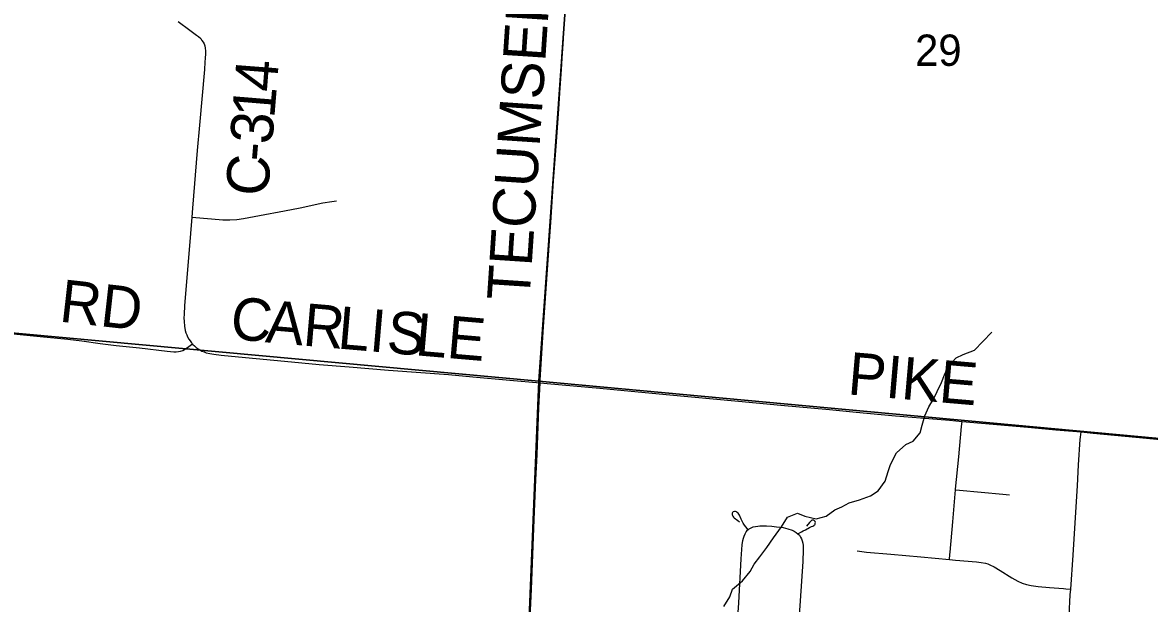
# Model space of a CAD drawing. Extents: x 0 to 1134, y 0 to 440.
# Drawn here: x 841.122 to 842.63, y 363.12 to 363.897 of the extents above; entities that cross this region are included whole.
import ezdxf

# ---------------------------------------------------------------- set-up
doc = ezdxf.new("R2010")
doc.units = 0
for name, color, linetype in [('GM_X_County_Road', 7, 'Continuous'), ('GM_X_County_Road_Text', 7, 'Continuous'), ('GM_X_Minor_River', 7, 'Continuous'), ('GM_X_Section', 7, 'Continuous'), ('GM_X_Section_Text', 7, 'Continuous'), ('GM_X_Township_Road', 7, 'Continuous'), ('GM_X_Township_Road_Text', 7, 'Continuous')]:
    doc.layers.add(name, color=color, linetype=linetype)

msp = doc.modelspace()

# ---------------------------------------------------------------- linework, layer by layer
at = {"layer": 'GM_X_County_Road'}
for points in [[(841.3302, 363.8982), (841.3458, 363.8868), (841.3549, 363.8801), (841.3575, 363.8781), (841.3603, 363.8754), (841.362, 363.8731), (841.3636, 363.8708), (841.3649, 363.8683), (841.3658, 363.8656), (841.3664, 363.8625), (841.3667, 363.8589), (841.3668, 363.855), (841.3664, 363.8495), (841.366, 363.8439), (841.3652, 363.834), (841.3586, 363.7597), (841.3554, 363.7257), (841.3493, 363.6484), (841.3485, 363.6366)], [(841.3485, 363.6366), (841.3449, 363.5928), (841.3388, 363.5185), (841.3381, 363.5061), (841.3379, 363.5019), (841.3381, 363.4969), (841.3386, 363.4907), (841.3397, 363.4847), (841.3405, 363.4818), (841.3416, 363.479), (841.3428, 363.4762), (841.3443, 363.4735), (841.346, 363.471), (841.3478, 363.4686), (841.3493, 363.4669)], [(841.3493, 363.4669), (841.3498, 363.4663), (841.352, 363.4642), (841.3543, 363.4622), (841.3568, 363.4604), (841.3593, 363.4588), (841.362, 363.4574), (841.3648, 363.4562), (841.3677, 363.4552), (841.3724, 363.4541), (841.3777, 363.4532), (841.3878, 363.4519), (841.4201, 363.4489), (841.4724, 363.4438), (841.5188, 363.4396), (841.559, 363.4361), (841.6116, 363.4316), (841.6917, 363.4258), (841.7245, 363.4231), (841.7741, 363.4186), (841.8144, 363.4149)], [(841.8144, 363.4149), (841.824, 363.414), (841.8944, 363.4077), (841.9829, 363.3992), (842.0799, 363.3902), (842.1364, 363.385), (842.2016, 363.379), (842.2373, 363.3758), (842.2901, 363.3709), (842.3345, 363.3671), (842.3622, 363.3648), (842.3789, 363.3633)], [(842.3789, 363.3633), (842.4668, 363.3555), (842.5045, 363.3521), (842.5381, 363.3491)], [(842.5381, 363.3491), (842.5545, 363.3476), (842.6116, 363.3422), (842.6676, 363.3368), (842.7252, 363.3308), (842.7618, 363.3269), (842.8005, 363.3227), (842.8084, 363.3218)]]:
    msp.add_lwpolyline(points, dxfattribs=at)
at = {"layer": 'GM_X_Minor_River'}
msp.add_lwpolyline([(842.0603, 363.1158), (842.0681, 363.1286), (842.072, 363.1389), (842.0851, 363.1501), (842.0955, 363.1625), (842.1009, 363.1723), (842.1083, 363.1821), (842.1179, 363.1945), (842.1268, 363.2074), (842.1372, 363.2221), (842.1454, 363.2353), (842.1587, 363.2404), (842.1686, 363.2365), (842.1837, 363.2329), (842.1971, 363.2365), (842.2086, 363.2451), (842.2181, 363.2488), (842.2281, 363.2544), (842.2418, 363.2584), (842.2563, 363.2636), (842.2666, 363.2703), (842.2763, 363.2835), (842.2802, 363.296), (842.2834, 363.3058), (842.2912, 363.3213), (842.3039, 363.3322), (842.3134, 363.3366), (842.3227, 363.3479), (842.3258, 363.3581), (842.329, 363.3706), (842.3345, 363.3827), (842.3407, 363.3929), (842.3458, 363.4031), (842.3513, 363.4152), (842.3556, 363.4254), (842.3603, 363.4368), (842.371, 363.4484), (842.3806, 363.4529), (842.3955, 363.4584), (842.4066, 363.4701), (842.419, 363.4825)], dxfattribs=at)
at = {"layer": 'GM_X_Section'}
for points in [[(840.9446, 364.4988), (841.8831, 364.4112), (841.8128, 363.4171), (840.8539, 363.505)], [(841.8831, 364.4112), (842.894, 364.3251), (842.8073, 363.3252), (841.8128, 363.4171)], [(840.8539, 363.505), (841.8128, 363.4171), (841.77, 362.3661), (840.7489, 362.4766)], [(841.8128, 363.4171), (842.8073, 363.3252), (842.7231, 362.2874), (841.77, 362.3661)]]:
    msp.add_lwpolyline(points, close=True, dxfattribs=at)
at = {"layer": 'GM_X_Township_Road'}
for points in [[(841.8144, 363.4149), (841.8146, 363.4184), (841.8191, 363.4898), (841.826, 363.5921), (841.8286, 363.6293), (841.8325, 363.6852), (841.8359, 363.7317), (841.8395, 363.781), (841.8409, 363.803), (841.843, 363.8339), (841.844, 363.8494), (841.8451, 363.868), (841.8476, 363.9053)], [(841.3485, 363.6366), (841.3747, 363.6341), (841.3901, 363.6331), (841.3993, 363.633), (841.4086, 363.6335), (841.4177, 363.6346), (841.4389, 363.6387), (841.4722, 363.6452), (841.4934, 363.6492), (841.5236, 363.6555), (841.5357, 363.6577), (841.5418, 363.6585)], [(841.1055, 363.481), (841.1457, 363.477), (841.1827, 363.4733), (841.2012, 363.4709), (841.2258, 363.4673), (841.2473, 363.465), (841.2782, 363.4617), (841.3153, 363.4572), (841.3245, 363.4565), (841.3275, 363.4565), (841.3305, 363.4567), (841.3334, 363.4572), (841.3362, 363.4581), (841.3388, 363.4594), (841.3413, 363.4612), (841.3493, 363.4669)], [(841.7948, 362.9603), (841.796, 362.9836), (841.7975, 363.0209), (841.7999, 363.0705), (841.8015, 363.1109), (841.8028, 363.1389), (841.8042, 363.1731), (841.8065, 363.2321), (841.8088, 363.2849), (841.8103, 363.319), (841.8129, 363.3812), (841.8144, 363.4149)], [(842.3702, 363.2718), (842.3702, 363.2724), (842.3745, 363.316), (842.3782, 363.3564), (842.3789, 363.3633)], [(842.5243, 363.1386), (842.5274, 363.1841), (842.5302, 363.2274), (842.5332, 363.2771), (842.5348, 363.305), (842.5372, 363.3391), (842.5375, 363.3422), (842.5381, 363.3491)], [(842.3623, 363.1785), (842.3627, 363.1853), (842.3629, 363.1884), (842.3665, 363.2289), (842.3702, 363.2718)], [(842.3702, 363.2718), (842.3755, 363.2713), (842.4337, 363.2658), (842.4424, 363.2649)], [(842.0927, 363.2181), (842.0896, 363.2221), (842.0877, 363.2244), (842.0861, 363.227), (842.0836, 363.2325), (842.0811, 363.238), (842.0793, 363.2404), (842.0782, 363.2415), (842.0772, 363.2421), (842.0759, 363.2425), (842.0746, 363.2427), (842.0729, 363.2422), (842.0718, 363.2415), (842.0712, 363.2403), (842.0712, 363.2384), (842.0717, 363.2372), (842.0722, 363.2363), (842.0731, 363.2351), (842.0741, 363.2341), (842.0791, 363.2306), (842.0813, 363.229)], [(842.0927, 363.2181), (842.0942, 363.2194), (842.0968, 363.2209), (842.0995, 363.222), (842.1025, 363.2227), (842.1055, 363.2232), (842.1085, 363.2235), (842.1115, 363.2236), (842.1175, 363.2237), (842.1245, 363.223)], [(842.1245, 363.223), (842.1306, 363.2224), (842.1398, 363.2211), (842.1457, 363.2196), (842.1515, 363.2176), (842.1542, 363.2163), (842.1568, 363.2148), (842.1592, 363.213)], [(842.1592, 363.213), (842.164, 363.2154), (842.1665, 363.2168), (842.1694, 363.2183), (842.1748, 363.2211), (842.1777, 363.2225), (842.1791, 363.2231), (842.1805, 363.2238), (842.1812, 363.2243), (842.1819, 363.2249), (842.1823, 363.2257), (842.1826, 363.2266), (842.1826, 363.2273), (842.1827, 363.228), (842.1823, 363.2293), (842.1813, 363.2305), (842.1805, 363.2309), (842.1798, 363.2311), (842.1781, 363.2309), (842.1769, 363.2303), (842.1747, 363.2279), (842.1709, 363.223)], [(842.0621, 362.8301), (842.0624, 362.838), (842.0625, 362.8411), (842.0646, 362.8784), (842.0668, 362.9125), (842.075, 363.0428), (842.0801, 363.1205), (842.0834, 363.1794), (842.0849, 363.198), (842.0858, 363.204), (842.0865, 363.207), (842.0875, 363.2099), (842.0887, 363.2127), (842.0901, 363.2153), (842.0919, 363.2175), (842.0927, 363.2181)], [(842.1592, 363.213), (842.1613, 363.2109), (842.163, 363.2085), (842.1642, 363.206), (842.1652, 363.2034), (842.1659, 363.2005), (842.1662, 363.1974), (842.1664, 363.1913), (842.1658, 363.1759), (842.1622, 363.1233), (842.1581, 363.0582), (842.1556, 363.0211), (842.15, 362.9344), (842.1451, 362.854), (842.145, 362.8456), (842.145, 362.8417)], [(842.2387, 363.1899), (842.2511, 363.1885), (842.2837, 363.1855), (842.3239, 363.182), (842.3623, 363.1785)], [(842.3623, 363.1785), (842.3703, 363.1778), (842.3982, 363.1755), (842.4044, 363.1746), (842.4104, 363.1734), (842.4134, 363.1725), (842.4163, 363.1714), (842.4219, 363.1686), (842.4299, 363.1639), (842.4456, 363.1538), (842.4538, 363.1493), (842.4595, 363.1468), (842.4653, 363.1448), (842.4714, 363.1435), (842.4806, 363.1423), (842.4961, 363.1409), (842.5147, 363.1395), (842.5178, 363.1392), (842.5243, 363.1386)], [(842.5055, 362.8909), (842.5059, 362.8992), (842.5065, 362.9116), (842.5097, 362.9487), (842.5166, 363.0386), (842.5201, 363.0788), (842.5222, 363.1035), (842.5238, 363.1314), (842.5243, 363.1386)]]:
    msp.add_lwpolyline(points, dxfattribs=at)

# ---------------------------------------------------------------- texts
at = {"layer": 'GM_X_County_Road_Text'}
for s, height, rotation, p in [('4', 0.0568, 85.5617, (841.4616, 363.8031)), ('1', 0.0568, 85.3092, (841.4587, 363.7679)), ('3', 0.0568, 85.2169, (841.4558, 363.733)), ('-', 0.0568, 85.1936, (841.4538, 363.7097)), ('C', 0.0568, 85.1936, (841.4499, 363.6632)), ('C', 0.0568, 353.7585, (841.3982, 363.4744)), ('A', 0.0568, 355.026, (841.4459, 363.4692)), ('R', 0.0568, 355.0838, (841.4958, 363.4649)), ('L', 0.0568, 355.0826, (841.5423, 363.4609)), ('I', 0.0568, 355.0868, (841.5847, 363.4572)), ('S', 0.0568, 355.0863, (841.6079, 363.4552)), ('L', 0.0568, 355.0826, (841.6461, 363.4519)), ('E', 0.0568, 355.0853, (841.6884, 363.4483)), ('PIKE', 0.05682, 355.0831, (842.2248, 363.3995))]:
    msp.add_text(s, height=height, rotation=rotation, dxfattribs=at).set_placement(p)
at = {"layer": 'GM_X_Section_Text'}
msp.add_text('29', height=0.04186, rotation=0, dxfattribs=at).set_placement((842.3161, 363.839))
at = {"layer": 'GM_X_Township_Road_Text'}
for s, rotation, p in [('TECUMSEH', 86.211, (841.8, 363.5236)), ('RD', 353.6073, (841.1699, 363.497))]:
    msp.add_text(s, height=0.05682, rotation=rotation, dxfattribs=at).set_placement(p)

doc.saveas('drawing.dxf')
